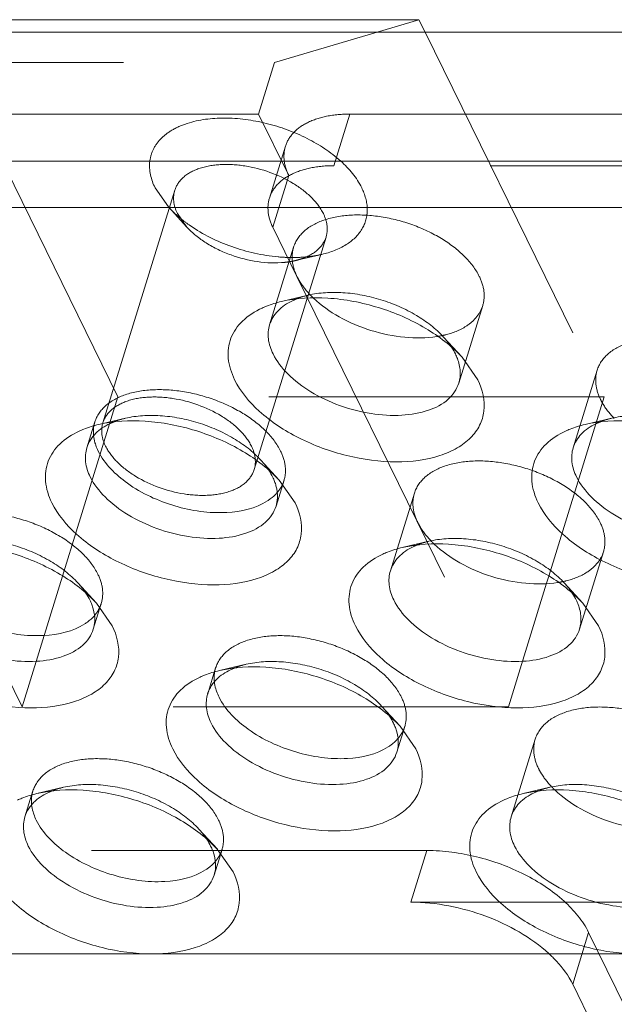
# Model space of a CAD drawing. Header units: millimetres. Extents: x 4497 to 11741, y 5958 to 12619.
# Tile 309 of 424: x 5260 to 5269, y 12330 to 12345. Entities that reach past the tile are written whole.
import ezdxf

# ---------------------------------------------------------------- set-up
doc = ezdxf.new("R2010")
doc.units = ezdxf.units.MM
doc.header["$LTSCALE"] = 0.8
doc.linetypes.add('HIDDEN', pattern=[9.525, 6.35, -3.175])
doc.layers.get('0').update_dxf_attribs({"linetype": 'CONTINUOUS', "lineweight": 0})
doc.layers.add('3', color=5, linetype='HIDDEN', lineweight=0)

msp = doc.modelspace()

# ---------------------------------------------------------------- linework, layer by layer
at = {"linetype": 'Continuous'}
for p, q in [((5258.752, 12344.832), (5266.12, 12344.832)), ((5266.12, 12344.832), (5265.488, 12344.645)), ((5266.12, 12344.832), (5266.212, 12344.645)), ((5278.277, 12344.645), (5245.119, 12344.645)), ((5185.566, 12342.687), (5336.62, 12342.687)), ((5185.597, 12341.985), (5336.651, 12341.985)), ((5266.772, 12339.716), (5267.011, 12339.374)), ((5264.003, 12337.851), (5264.242, 12337.509)), ((5268.054, 12336.291), (5268.087, 12336.397)), ((5261.234, 12335.986), (5261.473, 12335.644)), ((5268.602, 12335.986), (5268.841, 12335.644)), ((5265.833, 12334.121), (5266.072, 12333.779)), ((5263.064, 12332.257), (5263.303, 12331.915)), ((5273.124, 12330.671), (5204.32, 12330.671)), ((5274.398, 12318.09), (5268.449, 12330.211))]:
    msp.add_line(p, q, dxfattribs=at)
for centre, radius, start, end in [((5264.624, 12339.698), 0.971, 114.3836, 115.7173), ((5265.948, 12339.41), 0.806, 20.7768, 26.1876), ((5261.855, 12337.833), 0.971, 114.3836, 115.7173), ((5269.224, 12337.833), 0.971, 114.3836, 115.7173), ((5261.559, 12338.198), 0.494, 158.9655, 162.8153), ((5263.179, 12337.545), 0.806, 20.7768, 26.1876), ((5266.454, 12335.969), 0.971, 114.3836, 115.7173), ((5260.409, 12335.68), 0.806, 20.7768, 26.1876), ((5267.778, 12335.68), 0.806, 20.7768, 26.1876), ((5263.685, 12334.104), 0.971, 114.3836, 115.7173), ((5263.389, 12334.468), 0.494, 158.9655, 162.8153), ((5265.009, 12333.815), 0.806, 20.7768, 26.1876), ((5260.916, 12332.239), 0.971, 114.3836, 115.7173), ((5268.285, 12332.239), 0.971, 114.3836, 115.7173), ((5260.62, 12332.603), 0.494, 158.9655, 162.8153), ((5262.24, 12331.95), 0.806, 20.7768, 26.1876)]:
    msp.add_arc(centre, radius, start, end, dxfattribs=at)
for points, knots in [([(5263.742, 12340.461), (5263.764, 12340.471), (5263.86, 12340.512), (5263.96, 12340.542), (5264.037, 12340.56)], [0, 0, 0, 0, 0.239567, 1, 1, 1, 1]), ([(5263.857, 12340.208), (5263.88, 12340.285), (5263.974, 12340.437), (5264.121, 12340.534), (5264.203, 12340.573)], [0, 0, 0, 0, 0.468879, 1, 1, 1, 1]), ([(5264.037, 12340.56), (5264.265, 12340.614), (5264.767, 12340.64), (5265.515, 12340.495), (5266.213, 12340.193), (5266.614, 12339.889), (5266.772, 12339.716)], [0, 0, 0, 0, 0.236662, 0.499941, 0.763254, 1, 1, 1, 1]), ([(5264.521, 12340.612), (5264.637, 12340.501), (5264.915, 12340.306), (5265.388, 12340.106), (5265.891, 12340.001), (5266.231, 12340.004), (5266.39, 12340.029)], [0, 0, 0, 0, 0.239007, 0.499472, 0.760206, 1, 1, 1, 1]), ([(5263.327, 12339.374), (5263.277, 12339.476), (5263.208, 12339.687), (5263.248, 12340.016), (5263.441, 12340.291), (5263.634, 12340.412), (5263.742, 12340.461)], [0, 0, 0, 0, 0.258965, 0.49224, 0.729951, 1, 1, 1, 1]), ([(5263.908, 12339.766), (5263.873, 12339.837), (5263.824, 12339.984), (5263.835, 12340.14), (5263.857, 12340.208)], [0, 0, 0, 0, 0.525547, 1, 1, 1, 1]), ([(5266.723, 12339.323), (5266.694, 12339.23), (5266.566, 12339.047), (5266.248, 12338.886), (5265.843, 12338.819), (5265.384, 12338.848), (5264.916, 12338.969), (5264.485, 12339.172), (5264.135, 12339.434), (5263.963, 12339.653), (5263.908, 12339.766)], [0, 0, 0, 0, 0.08791, 0.191487, 0.315819, 0.456973, 0.606118, 0.752518, 0.886095, 1, 1, 1, 1]), ([(5266.702, 12339.696), (5266.725, 12339.634), (5266.755, 12339.509), (5266.741, 12339.381), (5266.723, 12339.323)], [0, 0, 0, 0, 0.519632, 1, 1, 1, 1]), ([(5267.011, 12339.374), (5267.082, 12339.229), (5267.143, 12338.981), (5267.05, 12338.675), (5266.906, 12338.481), (5266.696, 12338.326), (5266.323, 12338.168), (5265.746, 12338.101), (5265.014, 12338.2), (5264.302, 12338.461), (5263.709, 12338.846), (5263.415, 12339.193), (5263.327, 12339.374)], [0, 0, 0, 0, 0.096782, 0.141583, 0.188034, 0.239009, 0.296134, 0.428923, 0.58009, 0.735393, 0.879229, 1, 1, 1, 1]), ([(5261.268, 12338.696), (5261.496, 12338.749), (5261.998, 12338.775), (5262.745, 12338.63), (5263.444, 12338.328), (5263.845, 12338.024), (5264.003, 12337.851)], [0, 0, 0, 0, 0.236662, 0.499941, 0.763254, 1, 1, 1, 1]), ([(5268.636, 12338.696), (5268.864, 12338.749), (5269.367, 12338.775), (5270.114, 12338.63), (5270.812, 12338.328), (5271.213, 12338.024), (5271.371, 12337.851)], [0, 0, 0, 0, 0.236662, 0.499941, 0.763254, 1, 1, 1, 1]), ([(5260.973, 12338.596), (5260.995, 12338.607), (5261.091, 12338.647), (5261.191, 12338.678), (5261.268, 12338.696)], [0, 0, 0, 0, 0.239567, 1, 1, 1, 1]), ([(5261.168, 12338.5), (5261.184, 12338.521), (5261.259, 12338.607), (5261.356, 12338.671), (5261.434, 12338.708)], [0, 0, 0, 0, 0.234003, 1, 1, 1, 1]), ([(5268.341, 12338.596), (5268.364, 12338.607), (5268.459, 12338.647), (5268.559, 12338.678), (5268.636, 12338.696)], [0, 0, 0, 0, 0.239567, 1, 1, 1, 1]), ([(5268.456, 12338.344), (5268.48, 12338.42), (5268.574, 12338.572), (5268.72, 12338.669), (5268.802, 12338.708)], [0, 0, 0, 0, 0.468879, 1, 1, 1, 1]), ([(5260.557, 12337.509), (5260.507, 12337.611), (5260.439, 12337.822), (5260.479, 12338.151), (5260.672, 12338.426), (5260.865, 12338.547), (5260.973, 12338.596)], [0, 0, 0, 0, 0.258965, 0.49224, 0.729951, 1, 1, 1, 1]), ([(5261.189, 12338.527), (5261.193, 12338.491), (5261.203, 12338.442), (5261.218, 12338.395), (5261.222, 12338.383)], [0, 0, 0, 0, 0.742396, 1, 1, 1, 1]), ([(5267.926, 12337.509), (5267.876, 12337.611), (5267.808, 12337.822), (5267.848, 12338.151), (5268.041, 12338.426), (5268.233, 12338.547), (5268.341, 12338.596)], [0, 0, 0, 0, 0.258965, 0.49224, 0.729951, 1, 1, 1, 1]), ([(5261.139, 12337.901), (5261.104, 12337.972), (5261.055, 12338.119), (5261.066, 12338.275), (5261.088, 12338.344)], [0, 0, 0, 0, 0.525547, 1, 1, 1, 1]), ([(5268.508, 12337.901), (5268.473, 12337.972), (5268.424, 12338.119), (5268.435, 12338.275), (5268.456, 12338.344)], [0, 0, 0, 0, 0.525547, 1, 1, 1, 1]), ([(5261.26, 12338.292), (5261.357, 12338.095), (5261.721, 12337.74), (5262.409, 12337.426), (5263.153, 12337.317), (5263.644, 12337.422), (5263.824, 12337.538)], [0, 0, 0, 0, 0.227954, 0.504008, 0.777661, 1, 1, 1, 1]), ([(5263.954, 12337.458), (5263.925, 12337.365), (5263.797, 12337.183), (5263.479, 12337.021), (5263.074, 12336.954), (5262.615, 12336.983), (5262.146, 12337.105), (5261.716, 12337.307), (5261.366, 12337.569), (5261.194, 12337.788), (5261.139, 12337.901)], [0, 0, 0, 0, 0.08791, 0.191487, 0.315819, 0.456973, 0.606118, 0.752518, 0.886095, 1, 1, 1, 1]), ([(5271.322, 12337.458), (5271.294, 12337.365), (5271.165, 12337.183), (5270.848, 12337.021), (5270.442, 12336.954), (5269.983, 12336.983), (5269.515, 12337.105), (5269.084, 12337.307), (5268.735, 12337.569), (5268.563, 12337.788), (5268.508, 12337.901)], [0, 0, 0, 0, 0.08791, 0.191487, 0.315819, 0.456973, 0.606118, 0.752518, 0.886095, 1, 1, 1, 1]), ([(5263.933, 12337.831), (5263.94, 12337.81), (5263.967, 12337.73), (5263.978, 12337.644), (5263.975, 12337.582)], [0, 0, 0, 0, 0.262937, 1, 1, 1, 1]), ([(5263.824, 12337.538), (5263.838, 12337.547), (5263.891, 12337.584), (5263.939, 12337.627), (5263.97, 12337.663)], [0, 0, 0, 0, 0.260586, 1, 1, 1, 1]), ([(5264.242, 12337.509), (5264.313, 12337.364), (5264.374, 12337.116), (5264.281, 12336.81), (5264.137, 12336.616), (5263.927, 12336.461), (5263.553, 12336.303), (5262.977, 12336.236), (5262.245, 12336.335), (5261.533, 12336.596), (5260.94, 12336.981), (5260.646, 12337.328), (5260.557, 12337.509)], [0, 0, 0, 0, 0.096782, 0.141583, 0.188034, 0.239009, 0.296134, 0.428923, 0.58009, 0.735393, 0.879229, 1, 1, 1, 1]), ([(5271.61, 12337.509), (5271.681, 12337.364), (5271.742, 12337.116), (5271.649, 12336.81), (5271.505, 12336.616), (5271.295, 12336.461), (5270.922, 12336.303), (5270.346, 12336.236), (5269.614, 12336.335), (5268.901, 12336.596), (5268.309, 12336.981), (5268.015, 12337.328), (5267.926, 12337.509)], [0, 0, 0, 0, 0.096782, 0.141583, 0.188034, 0.239009, 0.296134, 0.428923, 0.58009, 0.735393, 0.879229, 1, 1, 1, 1]), ([(5258.499, 12336.831), (5258.727, 12336.884), (5259.229, 12336.91), (5259.976, 12336.766), (5260.675, 12336.464), (5261.076, 12336.159), (5261.234, 12335.986)], [0, 0, 0, 0, 0.236662, 0.499941, 0.763254, 1, 1, 1, 1]), ([(5265.572, 12336.731), (5265.595, 12336.742), (5265.69, 12336.782), (5265.79, 12336.813), (5265.867, 12336.831)], [0, 0, 0, 0, 0.239567, 1, 1, 1, 1]), ([(5265.687, 12336.479), (5265.711, 12336.555), (5265.805, 12336.707), (5265.951, 12336.804), (5266.033, 12336.843)], [0, 0, 0, 0, 0.468879, 1, 1, 1, 1]), ([(5265.867, 12336.831), (5266.095, 12336.884), (5266.598, 12336.91), (5267.345, 12336.766), (5268.043, 12336.464), (5268.444, 12336.159), (5268.602, 12335.986)], [0, 0, 0, 0, 0.236662, 0.499941, 0.763254, 1, 1, 1, 1]), ([(5266.352, 12336.882), (5266.468, 12336.771), (5266.745, 12336.576), (5267.218, 12336.376), (5267.722, 12336.272), (5268.062, 12336.274), (5268.221, 12336.299)], [0, 0, 0, 0, 0.239007, 0.499472, 0.760206, 1, 1, 1, 1]), ([(5265.157, 12335.644), (5265.107, 12335.746), (5265.038, 12335.957), (5265.079, 12336.286), (5265.272, 12336.561), (5265.464, 12336.682), (5265.572, 12336.731)], [0, 0, 0, 0, 0.258965, 0.49224, 0.729951, 1, 1, 1, 1]), ([(5258.491, 12336.428), (5258.588, 12336.231), (5258.952, 12335.875), (5259.64, 12335.561), (5260.383, 12335.452), (5260.875, 12335.557), (5261.055, 12335.673)], [0, 0, 0, 0, 0.227954, 0.504008, 0.777661, 1, 1, 1, 1]), ([(5265.738, 12336.036), (5265.703, 12336.107), (5265.654, 12336.254), (5265.666, 12336.41), (5265.687, 12336.479)], [0, 0, 0, 0, 0.525547, 1, 1, 1, 1]), ([(5261.185, 12335.593), (5261.156, 12335.501), (5261.028, 12335.318), (5260.71, 12335.156), (5260.305, 12335.089), (5259.846, 12335.118), (5259.377, 12335.24), (5258.947, 12335.442), (5258.597, 12335.704), (5258.425, 12335.923), (5258.37, 12336.036)], [0, 0, 0, 0, 0.08791, 0.191487, 0.315819, 0.456973, 0.606118, 0.752518, 0.886095, 1, 1, 1, 1]), ([(5261.163, 12335.966), (5261.171, 12335.945), (5261.198, 12335.865), (5261.209, 12335.779), (5261.206, 12335.717)], [0, 0, 0, 0, 0.262937, 1, 1, 1, 1]), ([(5268.553, 12335.593), (5268.525, 12335.501), (5268.396, 12335.318), (5268.078, 12335.156), (5267.673, 12335.089), (5267.214, 12335.118), (5266.746, 12335.24), (5266.315, 12335.442), (5265.965, 12335.704), (5265.794, 12335.923), (5265.738, 12336.036)], [0, 0, 0, 0, 0.08791, 0.191487, 0.315819, 0.456973, 0.606118, 0.752518, 0.886095, 1, 1, 1, 1]), ([(5268.532, 12335.966), (5268.555, 12335.905), (5268.585, 12335.78), (5268.571, 12335.651), (5268.553, 12335.593)], [0, 0, 0, 0, 0.519632, 1, 1, 1, 1]), ([(5261.055, 12335.673), (5261.069, 12335.682), (5261.122, 12335.719), (5261.17, 12335.763), (5261.201, 12335.798)], [0, 0, 0, 0, 0.260586, 1, 1, 1, 1]), ([(5261.473, 12335.644), (5261.544, 12335.499), (5261.605, 12335.251), (5261.512, 12334.945), (5261.367, 12334.751), (5261.157, 12334.596), (5260.784, 12334.438), (5260.208, 12334.371), (5259.476, 12334.47), (5258.764, 12334.731), (5258.171, 12335.117), (5257.877, 12335.463), (5257.788, 12335.644)], [0, 0, 0, 0, 0.096782, 0.141583, 0.188034, 0.239009, 0.296134, 0.428923, 0.58009, 0.735393, 0.879229, 1, 1, 1, 1]), ([(5268.841, 12335.644), (5268.912, 12335.499), (5268.973, 12335.251), (5268.88, 12334.945), (5268.736, 12334.751), (5268.526, 12334.596), (5268.153, 12334.438), (5267.577, 12334.371), (5266.844, 12334.47), (5266.132, 12334.731), (5265.54, 12335.117), (5265.246, 12335.463), (5265.157, 12335.644)], [0, 0, 0, 0, 0.096782, 0.141583, 0.188034, 0.239009, 0.296134, 0.428923, 0.58009, 0.735393, 0.879229, 1, 1, 1, 1]), ([(5263.098, 12334.966), (5263.326, 12335.02), (5263.828, 12335.045), (5264.576, 12334.901), (5265.274, 12334.599), (5265.675, 12334.294), (5265.833, 12334.121)], [0, 0, 0, 0, 0.236662, 0.499941, 0.763254, 1, 1, 1, 1]), ([(5262.803, 12334.867), (5262.825, 12334.877), (5262.921, 12334.918), (5263.021, 12334.948), (5263.098, 12334.966)], [0, 0, 0, 0, 0.239567, 1, 1, 1, 1]), ([(5262.998, 12334.77), (5263.014, 12334.792), (5263.089, 12334.877), (5263.186, 12334.941), (5263.264, 12334.979)], [0, 0, 0, 0, 0.234003, 1, 1, 1, 1]), ([(5262.388, 12333.779), (5262.338, 12333.881), (5262.269, 12334.092), (5262.309, 12334.421), (5262.502, 12334.697), (5262.695, 12334.817), (5262.803, 12334.867)], [0, 0, 0, 0, 0.258965, 0.49224, 0.729951, 1, 1, 1, 1]), ([(5263.02, 12334.797), (5263.024, 12334.761), (5263.033, 12334.712), (5263.048, 12334.665), (5263.053, 12334.653)], [0, 0, 0, 0, 0.742396, 1, 1, 1, 1]), ([(5262.969, 12334.171), (5262.934, 12334.242), (5262.885, 12334.389), (5262.897, 12334.545), (5262.918, 12334.614)], [0, 0, 0, 0, 0.525547, 1, 1, 1, 1]), ([(5263.09, 12334.563), (5263.187, 12334.366), (5263.551, 12334.011), (5264.24, 12333.697), (5264.983, 12333.587), (5265.474, 12333.692), (5265.654, 12333.808)], [0, 0, 0, 0, 0.227954, 0.504008, 0.777661, 1, 1, 1, 1]), ([(5265.784, 12333.728), (5265.755, 12333.636), (5265.627, 12333.453), (5265.309, 12333.291), (5264.904, 12333.224), (5264.445, 12333.253), (5263.977, 12333.375), (5263.546, 12333.577), (5263.196, 12333.839), (5263.025, 12334.058), (5262.969, 12334.171)], [0, 0, 0, 0, 0.08791, 0.191487, 0.315819, 0.456973, 0.606118, 0.752518, 0.886095, 1, 1, 1, 1]), ([(5265.763, 12334.101), (5265.771, 12334.08), (5265.797, 12334), (5265.809, 12333.914), (5265.806, 12333.852)], [0, 0, 0, 0, 0.262937, 1, 1, 1, 1]), ([(5265.654, 12333.808), (5265.668, 12333.817), (5265.721, 12333.854), (5265.769, 12333.898), (5265.8, 12333.934)], [0, 0, 0, 0, 0.260586, 1, 1, 1, 1]), ([(5266.072, 12333.779), (5266.143, 12333.634), (5266.204, 12333.387), (5266.111, 12333.08), (5265.967, 12332.886), (5265.757, 12332.731), (5265.384, 12332.573), (5264.808, 12332.506), (5264.075, 12332.605), (5263.363, 12332.866), (5262.771, 12333.252), (5262.477, 12333.598), (5262.388, 12333.779)], [0, 0, 0, 0, 0.096782, 0.141583, 0.188034, 0.239009, 0.296134, 0.428923, 0.58009, 0.735393, 0.879229, 1, 1, 1, 1]), ([(5260.034, 12333.002), (5260.056, 12333.012), (5260.152, 12333.053), (5260.252, 12333.083), (5260.329, 12333.101)], [0, 0, 0, 0, 0.239567, 1, 1, 1, 1]), ([(5260.229, 12332.906), (5260.245, 12332.927), (5260.32, 12333.012), (5260.417, 12333.076), (5260.495, 12333.114)], [0, 0, 0, 0, 0.234003, 1, 1, 1, 1]), ([(5260.329, 12333.101), (5260.557, 12333.155), (5261.059, 12333.18), (5261.807, 12333.036), (5262.505, 12332.734), (5262.906, 12332.43), (5263.064, 12332.257)], [0, 0, 0, 0, 0.236662, 0.499941, 0.763254, 1, 1, 1, 1]), ([(5267.402, 12333.002), (5267.425, 12333.012), (5267.52, 12333.053), (5267.62, 12333.083), (5267.697, 12333.101)], [0, 0, 0, 0, 0.239567, 1, 1, 1, 1]), ([(5267.517, 12332.749), (5267.541, 12332.826), (5267.635, 12332.978), (5267.781, 12333.074), (5267.863, 12333.114)], [0, 0, 0, 0, 0.468879, 1, 1, 1, 1]), ([(5267.697, 12333.101), (5267.925, 12333.155), (5268.428, 12333.18), (5269.175, 12333.036), (5269.874, 12332.734), (5270.274, 12332.43), (5270.432, 12332.257)], [0, 0, 0, 0, 0.236662, 0.499941, 0.763254, 1, 1, 1, 1]), ([(5268.182, 12333.152), (5268.298, 12333.042), (5268.576, 12332.846), (5269.048, 12332.646), (5269.552, 12332.542), (5269.892, 12332.545), (5270.051, 12332.57)], [0, 0, 0, 0, 0.239007, 0.499472, 0.760206, 1, 1, 1, 1]), ([(5266.987, 12331.915), (5266.937, 12332.016), (5266.869, 12332.227), (5266.909, 12332.557), (5267.102, 12332.832), (5267.295, 12332.952), (5267.402, 12333.002)], [0, 0, 0, 0, 0.258965, 0.49224, 0.729951, 1, 1, 1, 1]), ([(5260.251, 12332.933), (5260.254, 12332.896), (5260.264, 12332.847), (5260.279, 12332.8), (5260.283, 12332.788)], [0, 0, 0, 0, 0.742396, 1, 1, 1, 1]), ([(5260.2, 12332.306), (5260.165, 12332.378), (5260.116, 12332.524), (5260.127, 12332.68), (5260.149, 12332.749)], [0, 0, 0, 0, 0.525547, 1, 1, 1, 1]), ([(5260.321, 12332.698), (5260.418, 12332.501), (5260.782, 12332.146), (5261.471, 12331.832), (5262.214, 12331.722), (5262.705, 12331.827), (5262.885, 12331.944)], [0, 0, 0, 0, 0.227954, 0.504008, 0.777661, 1, 1, 1, 1]), ([(5267.569, 12332.306), (5267.534, 12332.378), (5267.485, 12332.524), (5267.496, 12332.68), (5267.517, 12332.749)], [0, 0, 0, 0, 0.525547, 1, 1, 1, 1]), ([(5263.015, 12331.863), (5262.986, 12331.771), (5262.858, 12331.588), (5262.54, 12331.427), (5262.135, 12331.359), (5261.676, 12331.388), (5261.208, 12331.51), (5260.777, 12331.712), (5260.427, 12331.974), (5260.255, 12332.194), (5260.2, 12332.306)], [0, 0, 0, 0, 0.08791, 0.191487, 0.315819, 0.456973, 0.606118, 0.752518, 0.886095, 1, 1, 1, 1]), ([(5262.994, 12332.236), (5263.002, 12332.216), (5263.028, 12332.135), (5263.04, 12332.05), (5263.037, 12331.987)], [0, 0, 0, 0, 0.262937, 1, 1, 1, 1]), ([(5270.383, 12331.863), (5270.355, 12331.771), (5270.226, 12331.588), (5269.909, 12331.427), (5269.503, 12331.359), (5269.044, 12331.388), (5268.576, 12331.51), (5268.145, 12331.712), (5267.796, 12331.974), (5267.624, 12332.194), (5267.569, 12332.306)], [0, 0, 0, 0, 0.08791, 0.191487, 0.315819, 0.456973, 0.606118, 0.752518, 0.886095, 1, 1, 1, 1]), ([(5262.885, 12331.944), (5262.899, 12331.953), (5262.952, 12331.989), (5263, 12332.033), (5263.031, 12332.069)], [0, 0, 0, 0, 0.260586, 1, 1, 1, 1]), ([(5262.071, 12330.671), (5261.818, 12330.671), (5261.306, 12330.741), (5260.594, 12331.002), (5260.001, 12331.387), (5259.707, 12331.734), (5259.619, 12331.915)], [0, 0, 0, 0, 0.264727, 0.536651, 0.788527, 1, 1, 1, 1]), ([(5263.303, 12331.915), (5263.374, 12331.769), (5263.435, 12331.522), (5263.342, 12331.215), (5263.198, 12331.021), (5262.988, 12330.866), (5262.615, 12330.708), (5262.293, 12330.671), (5262.071, 12330.671)], [0, 0, 0, 0, 0.22564, 0.330087, 0.438393, 0.557218, 0.690368, 1, 1, 1, 1]), ([(5269.439, 12330.671), (5269.187, 12330.671), (5268.674, 12330.741), (5267.963, 12331.002), (5267.37, 12331.387), (5267.076, 12331.734), (5266.987, 12331.915)], [0, 0, 0, 0, 0.264727, 0.536651, 0.788527, 1, 1, 1, 1]), ([(5268.089, 12330.675), (5268.128, 12330.639), (5268.267, 12330.501), (5268.386, 12330.34), (5268.449, 12330.211)], [0, 0, 0, 0, 0.270192, 1, 1, 1, 1])]:
    msp.add_open_spline(points, degree=3, knots=knots, dxfattribs=at)
for points in [[(5266.618, 12339.86), (5266.637, 12339.83), (5266.655, 12339.798), (5266.671, 12339.766)], [(5261.098, 12338.375), (5261.116, 12338.419), (5261.139, 12338.462), (5261.168, 12338.5)], [(5261.222, 12338.383), (5261.233, 12338.352), (5261.246, 12338.322), (5261.26, 12338.292)], [(5263.848, 12337.996), (5263.868, 12337.965), (5263.886, 12337.933), (5263.902, 12337.901)], [(5263.975, 12337.582), (5263.973, 12337.54), (5263.966, 12337.498), (5263.954, 12337.458)], [(5261.079, 12336.131), (5261.099, 12336.1), (5261.117, 12336.069), (5261.133, 12336.036)], [(5268.448, 12336.131), (5268.467, 12336.1), (5268.486, 12336.069), (5268.502, 12336.036)], [(5261.206, 12335.717), (5261.204, 12335.675), (5261.197, 12335.633), (5261.185, 12335.593)], [(5262.929, 12334.645), (5262.946, 12334.69), (5262.97, 12334.732), (5262.998, 12334.77)], [(5263.053, 12334.653), (5263.063, 12334.622), (5263.076, 12334.592), (5263.09, 12334.563)], [(5265.679, 12334.266), (5265.698, 12334.235), (5265.716, 12334.204), (5265.732, 12334.171)], [(5265.806, 12333.852), (5265.804, 12333.81), (5265.796, 12333.768), (5265.784, 12333.728)], [(5260.16, 12332.78), (5260.177, 12332.825), (5260.201, 12332.867), (5260.229, 12332.906)], [(5260.283, 12332.788), (5260.294, 12332.757), (5260.307, 12332.727), (5260.321, 12332.698)], [(5262.91, 12332.401), (5262.929, 12332.37), (5262.947, 12332.339), (5262.963, 12332.306)], [(5263.037, 12331.987), (5263.035, 12331.945), (5263.027, 12331.903), (5263.015, 12331.863)]]:
    msp.add_open_spline(points, degree=3, dxfattribs=at)
at = {"layer": '3'}
for p, q in [((5261.558, 12339.114), (5258.752, 12344.832)), ((5265.488, 12344.645), (5263.932, 12344.186)), ((5266.212, 12344.645), (5268.927, 12339.114)), ((5256.563, 12344.186), (5263.932, 12344.186)), ((5263.932, 12344.186), (5263.69, 12343.402)), ((5263.69, 12343.402), (5256.321, 12343.402)), ((5264.147, 12342.47), (5263.69, 12343.402)), ((5264.829, 12342.619), (5265.071, 12343.402)), ((5265.071, 12343.402), (5278.887, 12343.402)), ((5263.854, 12342.129), (5264.096, 12342.913)), ((5325.619, 12342.619), (5264.829, 12342.619)), ((5263.905, 12341.686), (5264.147, 12342.47)), ((5261.33, 12338.721), (5262.419, 12342.247)), ((5262.121, 12342.284), (5262.323, 12341.994)), ((5262.603, 12341.687), (5262.323, 12341.994)), ((5262.46, 12341.892), (5262.603, 12341.687)), ((5260.106, 12334.414), (5256.537, 12341.686)), ((5263.905, 12341.686), (5264.271, 12340.941)), ((5263.623, 12338.013), (5264.712, 12341.538)), ((5264.22, 12341.383), (5263.857, 12340.208)), ((5264.245, 12341.18), (5264.649, 12341.275)), ((5264.271, 12340.941), (5267.474, 12334.414)), ((5264.441, 12340.656), (5264.037, 12340.561)), ((5267.086, 12340.498), (5266.723, 12339.323)), ((5266.493, 12340.022), (5266.773, 12339.715)), ((5268.819, 12339.519), (5268.456, 12338.344)), ((5260.106, 12334.414), (5261.558, 12339.114)), ((5268.927, 12339.114), (5261.558, 12339.114)), ((5268.087, 12336.397), (5268.927, 12339.114)), ((5261.672, 12338.791), (5261.268, 12338.696)), ((5269.04, 12338.791), (5268.636, 12338.696)), ((5261.209, 12338.735), (5261.088, 12338.344)), ((5263.724, 12338.157), (5264.003, 12337.85)), ((5264.075, 12337.85), (5263.954, 12337.458)), ((5266.05, 12337.654), (5265.687, 12336.479)), ((5266.271, 12336.926), (5265.867, 12336.831)), ((5268.916, 12336.768), (5268.553, 12335.593)), ((5260.954, 12336.292), (5261.234, 12335.986)), ((5267.474, 12334.414), (5268.054, 12336.291)), ((5268.323, 12336.292), (5268.603, 12335.986)), ((5261.306, 12335.985), (5261.185, 12335.593)), ((5263.502, 12335.061), (5263.098, 12334.966)), ((5263.039, 12335.006), (5262.918, 12334.614)), ((5267.474, 12334.414), (5260.106, 12334.414)), ((5265.554, 12334.427), (5265.834, 12334.121)), ((5265.905, 12334.12), (5265.784, 12333.728)), ((5267.88, 12333.924), (5267.517, 12332.749)), ((5260.27, 12333.141), (5260.149, 12332.749)), ((5260.733, 12333.196), (5260.329, 12333.101)), ((5268.102, 12333.196), (5267.698, 12333.101)), ((5262.785, 12332.562), (5263.065, 12332.256)), ((5266.239, 12332.238), (5204.804, 12332.238)), ((5263.136, 12332.255), (5263.015, 12331.863)), ((5265.997, 12331.455), (5266.239, 12332.238)), ((5265.997, 12331.455), (5273.366, 12331.455)), ((5268.449, 12330.211), (5268.691, 12330.995)), ((5272.916, 12322.385), (5268.691, 12330.995))]:
    msp.add_line(p, q, dxfattribs=at)
for centre, radius, start, end in [((5263.718, 12343.293), 1.906, 227.8864, 229.3366), ((5264.207, 12343.698), 2.471, 264.8479, 269.9222), ((5264.208, 12343.395), 2.168, 269.9027, 275.1734), ((5263.983, 12342.295), 1.145, 281.5856, 283.2023), ((5264.222, 12343.206), 1.978, 275.2412, 275.8778), ((5265.561, 12341.703), 1.508, 224.1888, 226.3837), ((5261.744, 12338.586), 0.558, 180.602, 186.0927), ((5263.604, 12337.995), 0.493, 340.2397, 342.8082), ((5267.392, 12337.974), 1.508, 224.1888, 226.3837), ((5260.835, 12336.13), 0.493, 340.2397, 342.8082), ((5263.575, 12334.857), 0.558, 180.602, 186.0927), ((5265.434, 12334.265), 0.493, 340.2397, 342.8082), ((5269.222, 12334.244), 1.508, 224.1888, 226.3837), ((5260.806, 12332.992), 0.558, 180.602, 186.0927), ((5262.665, 12332.401), 0.493, 340.2397, 342.8082)]:
    msp.add_arc(centre, radius, start, end, dxfattribs=at)
for points, knots in [([(5265.071, 12343.402), (5264.954, 12343.402), (5264.733, 12343.384), (5264.436, 12343.29), (5264.209, 12343.135), (5264.119, 12342.987), (5264.096, 12342.913)], [0, 0, 0, 0, 0.303744, 0.569982, 0.797785, 1, 1, 1, 1]), ([(5265.252, 12342.284), (5265.177, 12342.438), (5264.927, 12342.732), (5264.423, 12343.06), (5263.818, 12343.282), (5263.196, 12343.366), (5262.706, 12343.309), (5262.389, 12343.175), (5262.21, 12343.043), (5262.088, 12342.878), (5262.008, 12342.618), (5262.06, 12342.407), (5262.121, 12342.284)], [0, 0, 0, 0, 0.12077, 0.264631, 0.419938, 0.571093, 0.703883, 0.761007, 0.811979, 0.858434, 0.903239, 1, 1, 1, 1]), ([(5264.096, 12342.913), (5264.075, 12342.844), (5264.063, 12342.688), (5264.112, 12342.541), (5264.147, 12342.47)], [0, 0, 0, 0, 0.474242, 1, 1, 1, 1]), ([(5264.671, 12341.892), (5264.627, 12341.982), (5264.489, 12342.158), (5264.105, 12342.445), (5263.618, 12342.618), (5263.123, 12342.65), (5262.799, 12342.596), (5262.545, 12342.467), (5262.442, 12342.32), (5262.419, 12342.246)], [0, 0, 0, 0, 0.114078, 0.247836, 0.542448, 0.683782, 0.808273, 0.911973, 1, 1, 1, 1]), ([(5263.854, 12342.129), (5263.877, 12342.204), (5263.967, 12342.352), (5264.194, 12342.507), (5264.491, 12342.6), (5264.712, 12342.619), (5264.829, 12342.619)], [0, 0, 0, 0, 0.202215, 0.430018, 0.696256, 1, 1, 1, 1]), ([(5262.419, 12342.246), (5262.402, 12342.191), (5262.393, 12342.066), (5262.432, 12341.949), (5262.46, 12341.892)], [0, 0, 0, 0, 0.474437, 1, 1, 1, 1]), ([(5264.648, 12341.275), (5264.778, 12341.305), (5265.011, 12341.39), (5265.277, 12341.634), (5265.367, 12341.966), (5265.302, 12342.182), (5265.252, 12342.284)], [0, 0, 0, 0, 0.289001, 0.530645, 0.753551, 1, 1, 1, 1]), ([(5263.905, 12341.686), (5263.87, 12341.758), (5263.821, 12341.905), (5263.833, 12342.061), (5263.854, 12342.129)], [0, 0, 0, 0, 0.525758, 1, 1, 1, 1]), ([(5264.712, 12341.538), (5264.729, 12341.593), (5264.738, 12341.718), (5264.699, 12341.835), (5264.671, 12341.892)], [0, 0, 0, 0, 0.473859, 1, 1, 1, 1]), ([(5262.476, 12341.847), (5262.489, 12341.835), (5262.547, 12341.787), (5262.606, 12341.742), (5262.653, 12341.711)], [0, 0, 0, 0, 0.244697, 1, 1, 1, 1]), ([(5267.034, 12340.941), (5266.979, 12341.053), (5266.807, 12341.272), (5266.458, 12341.534), (5266.027, 12341.737), (5265.559, 12341.858), (5265.1, 12341.887), (5264.695, 12341.82), (5264.377, 12341.659), (5264.248, 12341.476), (5264.22, 12341.384)], [0, 0, 0, 0, 0.113912, 0.247462, 0.393862, 0.542998, 0.684156, 0.808494, 0.912079, 1, 1, 1, 1]), ([(5262.603, 12341.687), (5262.688, 12341.595), (5262.9, 12341.428), (5263.388, 12341.196), (5263.813, 12341.126), (5264.086, 12341.154)], [0, 0, 0, 0, 0.23313, 0.492169, 1, 1, 1, 1]), ([(5262.653, 12341.711), (5262.846, 12341.577), (5263.278, 12341.364), (5263.746, 12341.258), (5263.985, 12341.237)], [0, 0, 0, 0, 0.494801, 1, 1, 1, 1]), ([(5264.357, 12341.213), (5264.44, 12341.244), (5264.591, 12341.322), (5264.69, 12341.466), (5264.712, 12341.538)], [0, 0, 0, 0, 0.539693, 1, 1, 1, 1]), ([(5264.22, 12341.384), (5264.199, 12341.315), (5264.187, 12341.159), (5264.236, 12341.012), (5264.271, 12340.941)], [0, 0, 0, 0, 0.474243, 1, 1, 1, 1]), ([(5264.425, 12341.238), (5264.444, 12341.24), (5264.519, 12341.249), (5264.594, 12341.262), (5264.648, 12341.275)], [0, 0, 0, 0, 0.256954, 1, 1, 1, 1]), ([(5264.271, 12340.941), (5264.284, 12340.916), (5264.341, 12340.811), (5264.417, 12340.718), (5264.48, 12340.652)], [0, 0, 0, 0, 0.233339, 1, 1, 1, 1]), ([(5267.086, 12340.498), (5267.107, 12340.566), (5267.119, 12340.722), (5267.07, 12340.869), (5267.034, 12340.941)], [0, 0, 0, 0, 0.474243, 1, 1, 1, 1]), ([(5264.441, 12340.656), (5264.612, 12340.696), (5264.989, 12340.715), (5265.55, 12340.607), (5266.074, 12340.38), (5266.374, 12340.151), (5266.493, 12340.022)], [0, 0, 0, 0, 0.236677, 0.499966, 0.763261, 1, 1, 1, 1]), ([(5264.223, 12340.583), (5264.24, 12340.59), (5264.311, 12340.62), (5264.384, 12340.642), (5264.441, 12340.656)], [0, 0, 0, 0, 0.239741, 1, 1, 1, 1]), ([(5266.835, 12340.186), (5266.894, 12340.225), (5267, 12340.314), (5267.067, 12340.436), (5267.086, 12340.498)], [0, 0, 0, 0, 0.521995, 1, 1, 1, 1]), ([(5266.39, 12340.029), (5266.433, 12340.036), (5266.588, 12340.066), (5266.739, 12340.124), (5266.835, 12340.186)], [0, 0, 0, 0, 0.272407, 1, 1, 1, 1]), ([(5266.493, 12340.022), (5266.504, 12340.008), (5266.549, 12339.957), (5266.59, 12339.903), (5266.618, 12339.86)], [0, 0, 0, 0, 0.259311, 1, 1, 1, 1]), ([(5271.634, 12339.076), (5271.579, 12339.188), (5271.407, 12339.408), (5271.057, 12339.669), (5270.627, 12339.872), (5270.158, 12339.993), (5269.699, 12340.023), (5269.294, 12339.955), (5268.976, 12339.794), (5268.848, 12339.611), (5268.819, 12339.519)], [0, 0, 0, 0, 0.113912, 0.247462, 0.393862, 0.542998, 0.684156, 0.808494, 0.912079, 1, 1, 1, 1]), ([(5268.819, 12339.519), (5268.798, 12339.45), (5268.787, 12339.294), (5268.836, 12339.147), (5268.871, 12339.076)], [0, 0, 0, 0, 0.474243, 1, 1, 1, 1]), ([(5264.023, 12338.292), (5263.968, 12338.405), (5263.796, 12338.624), (5263.447, 12338.886), (5263.016, 12339.088), (5262.548, 12339.21), (5262.089, 12339.239), (5261.683, 12339.172), (5261.366, 12339.011), (5261.237, 12338.828), (5261.209, 12338.735)], [0, 0, 0, 0, 0.113912, 0.247462, 0.393862, 0.542998, 0.684156, 0.808494, 0.912079, 1, 1, 1, 1]), ([(5261.33, 12338.721), (5261.352, 12338.795), (5261.455, 12338.941), (5261.709, 12339.071), (5262.033, 12339.125), (5262.528, 12339.093), (5263.015, 12338.92), (5263.4, 12338.633), (5263.537, 12338.457), (5263.582, 12338.367)], [0, 0, 0, 0, 0.088012, 0.1917, 0.316184, 0.457527, 0.752123, 0.885949, 1, 1, 1, 1]), ([(5268.871, 12339.076), (5268.883, 12339.051), (5268.94, 12338.947), (5269.016, 12338.853), (5269.08, 12338.788)], [0, 0, 0, 0, 0.233339, 1, 1, 1, 1]), ([(5261.454, 12338.718), (5261.471, 12338.725), (5261.542, 12338.755), (5261.615, 12338.777), (5261.672, 12338.791)], [0, 0, 0, 0, 0.239741, 1, 1, 1, 1]), ([(5261.672, 12338.791), (5261.843, 12338.831), (5262.22, 12338.85), (5262.78, 12338.742), (5263.304, 12338.515), (5263.605, 12338.286), (5263.723, 12338.157)], [0, 0, 0, 0, 0.236677, 0.499966, 0.763261, 1, 1, 1, 1]), ([(5268.823, 12338.718), (5268.839, 12338.725), (5268.91, 12338.755), (5268.984, 12338.777), (5269.04, 12338.791)], [0, 0, 0, 0, 0.239741, 1, 1, 1, 1]), ([(5269.04, 12338.791), (5269.211, 12338.831), (5269.588, 12338.85), (5270.149, 12338.742), (5270.673, 12338.515), (5270.974, 12338.286), (5271.092, 12338.157)], [0, 0, 0, 0, 0.236677, 0.499966, 0.763261, 1, 1, 1, 1]), ([(5261.371, 12338.367), (5261.343, 12338.424), (5261.304, 12338.541), (5261.313, 12338.666), (5261.33, 12338.721)], [0, 0, 0, 0, 0.525206, 1, 1, 1, 1]), ([(5263.623, 12338.013), (5263.6, 12337.939), (5263.498, 12337.793), (5263.244, 12337.664), (5262.919, 12337.61), (5262.424, 12337.641), (5261.937, 12337.814), (5261.553, 12338.102), (5261.415, 12338.277), (5261.371, 12338.367)], [0, 0, 0, 0, 0.088012, 0.1917, 0.316184, 0.457527, 0.752123, 0.885949, 1, 1, 1, 1]), ([(5263.582, 12338.367), (5263.61, 12338.31), (5263.649, 12338.193), (5263.64, 12338.068), (5263.623, 12338.013)], [0, 0, 0, 0, 0.525206, 1, 1, 1, 1]), ([(5264.075, 12337.849), (5264.096, 12337.918), (5264.107, 12338.074), (5264.058, 12338.221), (5264.023, 12338.292)], [0, 0, 0, 0, 0.474243, 1, 1, 1, 1]), ([(5263.723, 12338.157), (5263.735, 12338.144), (5263.78, 12338.093), (5263.821, 12338.038), (5263.848, 12337.996)], [0, 0, 0, 0, 0.259311, 1, 1, 1, 1]), ([(5268.865, 12337.211), (5268.809, 12337.324), (5268.638, 12337.543), (5268.288, 12337.805), (5267.857, 12338.007), (5267.389, 12338.129), (5266.93, 12338.158), (5266.525, 12338.091), (5266.207, 12337.929), (5266.079, 12337.746), (5266.05, 12337.654)], [0, 0, 0, 0, 0.113912, 0.247462, 0.393862, 0.542998, 0.684156, 0.808494, 0.912079, 1, 1, 1, 1]), ([(5263.97, 12337.663), (5263.981, 12337.676), (5264.021, 12337.726), (5264.052, 12337.784), (5264.068, 12337.828)], [0, 0, 0, 0, 0.256689, 1, 1, 1, 1]), ([(5266.05, 12337.654), (5266.029, 12337.585), (5266.017, 12337.429), (5266.066, 12337.282), (5266.102, 12337.211)], [0, 0, 0, 0, 0.474243, 1, 1, 1, 1]), ([(5261.254, 12336.428), (5261.199, 12336.54), (5261.027, 12336.759), (5260.677, 12337.021), (5260.247, 12337.224), (5259.779, 12337.345), (5259.32, 12337.375), (5258.914, 12337.307), (5258.597, 12337.146), (5258.468, 12336.963), (5258.439, 12336.871)], [0, 0, 0, 0, 0.113912, 0.247462, 0.393862, 0.542998, 0.684156, 0.808494, 0.912079, 1, 1, 1, 1]), ([(5266.102, 12337.211), (5266.114, 12337.186), (5266.171, 12337.082), (5266.247, 12336.988), (5266.311, 12336.923)], [0, 0, 0, 0, 0.233339, 1, 1, 1, 1]), ([(5268.916, 12336.768), (5268.937, 12336.836), (5268.949, 12336.993), (5268.9, 12337.139), (5268.865, 12337.211)], [0, 0, 0, 0, 0.474243, 1, 1, 1, 1]), ([(5258.903, 12336.926), (5259.074, 12336.966), (5259.451, 12336.985), (5260.011, 12336.877), (5260.535, 12336.65), (5260.836, 12336.422), (5260.954, 12336.292)], [0, 0, 0, 0, 0.236677, 0.499966, 0.763261, 1, 1, 1, 1]), ([(5266.271, 12336.926), (5266.442, 12336.966), (5266.819, 12336.985), (5267.38, 12336.877), (5267.904, 12336.65), (5268.204, 12336.422), (5268.323, 12336.292)], [0, 0, 0, 0, 0.236677, 0.499966, 0.763261, 1, 1, 1, 1]), ([(5266.054, 12336.853), (5266.07, 12336.861), (5266.141, 12336.89), (5266.215, 12336.913), (5266.271, 12336.926)], [0, 0, 0, 0, 0.239741, 1, 1, 1, 1]), ([(5268.665, 12336.457), (5268.725, 12336.495), (5268.83, 12336.584), (5268.897, 12336.706), (5268.916, 12336.768)], [0, 0, 0, 0, 0.521995, 1, 1, 1, 1]), ([(5261.306, 12335.985), (5261.327, 12336.053), (5261.338, 12336.209), (5261.289, 12336.356), (5261.254, 12336.428)], [0, 0, 0, 0, 0.474243, 1, 1, 1, 1]), ([(5268.221, 12336.299), (5268.263, 12336.306), (5268.418, 12336.336), (5268.569, 12336.394), (5268.665, 12336.457)], [0, 0, 0, 0, 0.272407, 1, 1, 1, 1]), ([(5260.954, 12336.292), (5260.966, 12336.279), (5261.011, 12336.228), (5261.052, 12336.173), (5261.079, 12336.131)], [0, 0, 0, 0, 0.259311, 1, 1, 1, 1]), ([(5268.323, 12336.292), (5268.335, 12336.279), (5268.38, 12336.228), (5268.421, 12336.173), (5268.448, 12336.131)], [0, 0, 0, 0, 0.259311, 1, 1, 1, 1]), ([(5261.201, 12335.798), (5261.212, 12335.811), (5261.252, 12335.861), (5261.283, 12335.919), (5261.299, 12335.964)], [0, 0, 0, 0, 0.256689, 1, 1, 1, 1]), ([(5265.854, 12334.563), (5265.798, 12334.675), (5265.627, 12334.895), (5265.277, 12335.156), (5264.846, 12335.359), (5264.378, 12335.48), (5263.919, 12335.51), (5263.514, 12335.442), (5263.196, 12335.281), (5263.067, 12335.098), (5263.039, 12335.006)], [0, 0, 0, 0, 0.113912, 0.247462, 0.393862, 0.542998, 0.684156, 0.808494, 0.912079, 1, 1, 1, 1]), ([(5263.284, 12334.988), (5263.301, 12334.996), (5263.372, 12335.025), (5263.446, 12335.048), (5263.502, 12335.061)], [0, 0, 0, 0, 0.239741, 1, 1, 1, 1]), ([(5263.502, 12335.061), (5263.673, 12335.101), (5264.05, 12335.12), (5264.611, 12335.012), (5265.135, 12334.785), (5265.435, 12334.557), (5265.554, 12334.427)], [0, 0, 0, 0, 0.236677, 0.499966, 0.763261, 1, 1, 1, 1]), ([(5265.905, 12334.12), (5265.926, 12334.188), (5265.938, 12334.345), (5265.889, 12334.491), (5265.854, 12334.563)], [0, 0, 0, 0, 0.474243, 1, 1, 1, 1]), ([(5265.554, 12334.427), (5265.566, 12334.414), (5265.611, 12334.363), (5265.651, 12334.308), (5265.679, 12334.266)], [0, 0, 0, 0, 0.259311, 1, 1, 1, 1]), ([(5270.695, 12333.481), (5270.64, 12333.594), (5270.468, 12333.813), (5270.118, 12334.075), (5269.688, 12334.277), (5269.22, 12334.399), (5268.76, 12334.428), (5268.355, 12334.361), (5268.037, 12334.199), (5267.909, 12334.017), (5267.88, 12333.924)], [0, 0, 0, 0, 0.113912, 0.247462, 0.393862, 0.542998, 0.684156, 0.808494, 0.912079, 1, 1, 1, 1]), ([(5265.8, 12333.934), (5265.811, 12333.946), (5265.851, 12333.996), (5265.882, 12334.054), (5265.898, 12334.099)], [0, 0, 0, 0, 0.256689, 1, 1, 1, 1]), ([(5267.88, 12333.924), (5267.859, 12333.856), (5267.848, 12333.699), (5267.897, 12333.553), (5267.932, 12333.481)], [0, 0, 0, 0, 0.474243, 1, 1, 1, 1]), ([(5263.084, 12332.698), (5263.029, 12332.811), (5262.857, 12333.03), (5262.508, 12333.292), (5262.077, 12333.494), (5261.609, 12333.616), (5261.15, 12333.645), (5260.745, 12333.578), (5260.427, 12333.416), (5260.298, 12333.233), (5260.27, 12333.141)], [0, 0, 0, 0, 0.113912, 0.247462, 0.393862, 0.542998, 0.684156, 0.808494, 0.912079, 1, 1, 1, 1]), ([(5267.932, 12333.481), (5267.944, 12333.456), (5268.002, 12333.352), (5268.077, 12333.258), (5268.141, 12333.193)], [0, 0, 0, 0, 0.233339, 1, 1, 1, 1]), ([(5260.733, 12333.196), (5260.904, 12333.236), (5261.281, 12333.256), (5261.842, 12333.147), (5262.366, 12332.92), (5262.666, 12332.692), (5262.785, 12332.562)], [0, 0, 0, 0, 0.236677, 0.499966, 0.763261, 1, 1, 1, 1]), ([(5268.102, 12333.196), (5268.273, 12333.236), (5268.65, 12333.256), (5269.21, 12333.147), (5269.734, 12332.92), (5270.035, 12332.692), (5270.153, 12332.562)], [0, 0, 0, 0, 0.236677, 0.499966, 0.763261, 1, 1, 1, 1]), ([(5260.515, 12333.123), (5260.532, 12333.131), (5260.603, 12333.161), (5260.676, 12333.183), (5260.733, 12333.196)], [0, 0, 0, 0, 0.239741, 1, 1, 1, 1]), ([(5267.884, 12333.123), (5267.901, 12333.131), (5267.971, 12333.161), (5268.045, 12333.183), (5268.102, 12333.196)], [0, 0, 0, 0, 0.239741, 1, 1, 1, 1]), ([(5263.136, 12332.255), (5263.157, 12332.323), (5263.169, 12332.48), (5263.119, 12332.626), (5263.084, 12332.698)], [0, 0, 0, 0, 0.474243, 1, 1, 1, 1]), ([(5262.785, 12332.562), (5262.797, 12332.549), (5262.841, 12332.498), (5262.882, 12332.443), (5262.91, 12332.401)], [0, 0, 0, 0, 0.259311, 1, 1, 1, 1]), ([(5263.031, 12332.069), (5263.042, 12332.081), (5263.082, 12332.132), (5263.113, 12332.189), (5263.129, 12332.234)], [0, 0, 0, 0, 0.256689, 1, 1, 1, 1]), ([(5268.691, 12330.995), (5268.603, 12331.176), (5268.309, 12331.522), (5267.716, 12331.908), (5267.005, 12332.169), (5266.492, 12332.238), (5266.239, 12332.238)], [0, 0, 0, 0, 0.21148, 0.463356, 0.735263, 1, 1, 1, 1]), ([(5265.997, 12331.455), (5266.382, 12331.455), (5267.138, 12331.303), (5267.816, 12330.926), (5268.089, 12330.675)], [0, 0, 0, 0, 0.509938, 1, 1, 1, 1])]:
    msp.add_open_spline(points, degree=3, knots=knots, dxfattribs=at)
for points in [[(5262.323, 12341.994), (5262.36, 12341.953), (5262.399, 12341.915), (5262.439, 12341.879)], [(5264.086, 12341.154), (5264.128, 12341.158), (5264.171, 12341.165), (5264.213, 12341.173)], [(5264.244, 12341.18), (5264.282, 12341.189), (5264.32, 12341.2), (5264.357, 12341.213)], [(5261.209, 12338.735), (5261.193, 12338.686), (5261.186, 12338.633), (5261.186, 12338.581)], [(5263.039, 12335.006), (5263.023, 12334.956), (5263.016, 12334.903), (5263.017, 12334.851)], [(5260.27, 12333.141), (5260.254, 12333.091), (5260.247, 12333.038), (5260.247, 12332.986)]]:
    msp.add_open_spline(points, degree=3, dxfattribs=at)

doc.saveas('drawing.dxf')
